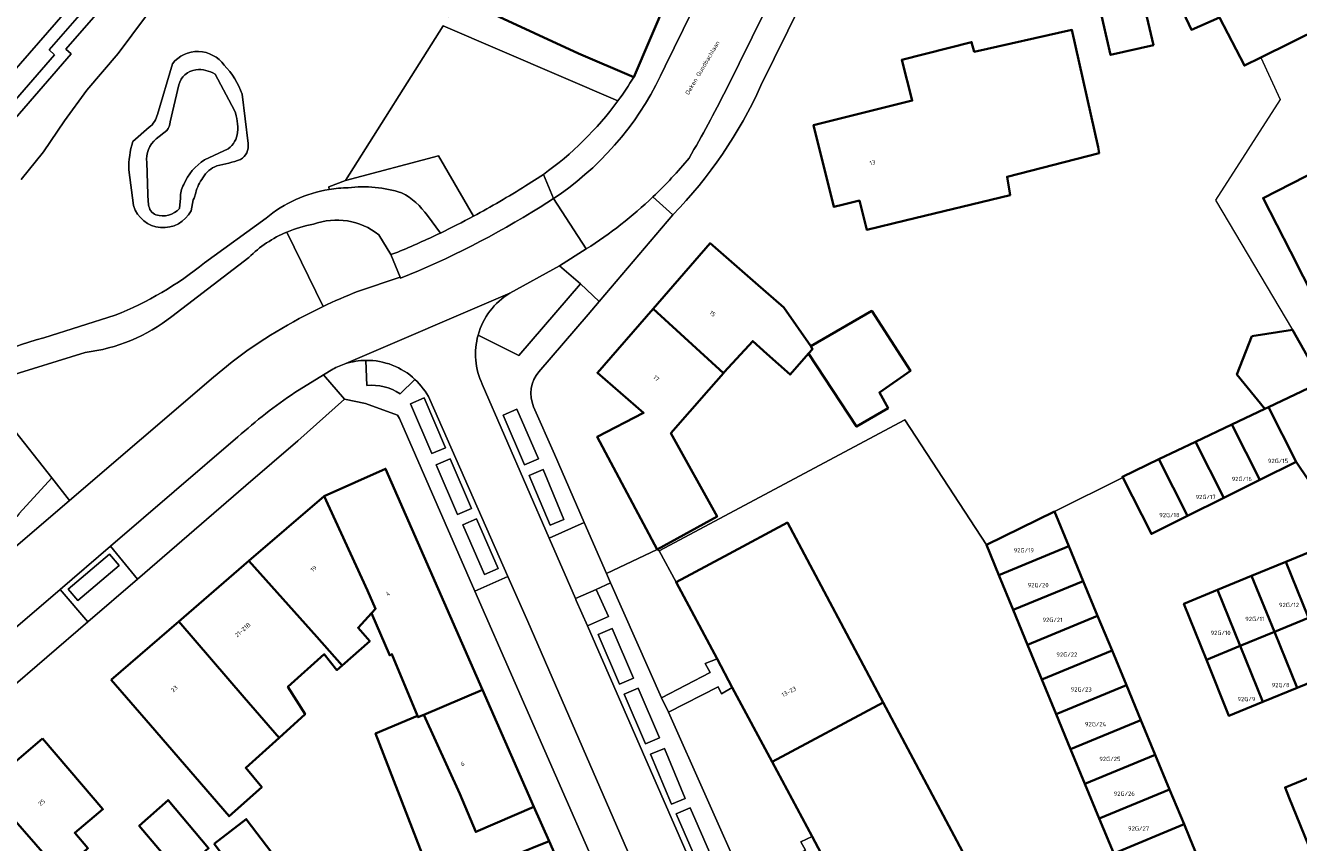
# Model space of a CAD drawing. Header units: metres. Extents: x 197700 to 204338, y 317132 to 325229.
# Tile 700 of 1056: x 202471 to 202577, y 319359 to 319427. Entities that reach past the tile are written whole.
import ezdxf
from ezdxf.enums import TextEntityAlignment as Align

# ---------------------------------------------------------------- set-up
doc = ezdxf.new("R2010")
doc.units = ezdxf.units.M
for name, color, linetype, lineweight in [('B-WE-GR-BEPLANTING_CULTUUR_BODEMBEDEKKER-GV', 90, 'Continuous', 18), ('B-WE-GR-BEPLANTING_CULTUUR_BOSPLANTSOEN-GV', 90, 'Continuous', 18), ('B-WE-GR-BEPLANTING_CULTUUR_HEESTERS-GV', 90, 'Continuous', 18), ('B-WE-IE-TERREINAFSCHEIDING_KUNSTMATIG_HEKWERK-G', 20, 'IE-TERREINAFSCHEIDING-KUNSTMATIG', 18), ('B-WE-OG-BEBOUWING-GV', 7, 'Continuous', 35), ('B-WE-OG-BEBOUWING-T18', 10, 'Continuous', 18), ('B-WE-OG-TERREIN_CULTUURSCHEIDING-GV', 7, 'Continuous', 18), ('B-WE-OG-TERREIN_ERF-GV', 7, 'Continuous', 18), ('B-WE-OG-TOPOGRAFIE-T18', 10, 'Continuous', 18), ('B-WE-OG-WATER_MEER-GV', 140, 'Continuous', 18), ('B-WE-VH-ONVERHARD-GV', 252, 'Continuous', 18), ('B-WE-VH-VERHARDING_ASFALT-GV', 252, 'Continuous', 18), ('B-WE-VH-VERHARDING_GESLOTEN-GV', 252, 'Continuous', 18), ('B-WE-VH-VERHARDING_STRAATBAKSTEEN-GV', 252, 'Continuous', 18), ('B-WE-VH-VERHARDING_TEGEL-GV', 252, 'Continuous', 18)]:
    doc.layers.add(name, color=color, linetype=linetype, lineweight=lineweight)
doc.styles.add('NLCS-ISO-M200-T18', font='NLCS-ISO.ttf', dxfattribs={"height": 0.36})
doc.linetypes.add('IE-TERREINAFSCHEIDING-KUNSTMATIG', pattern='A,4,[82,NLCS.SHX,S=0.75,R=90,X=0,Y=0],4,-2', length=10)

msp = doc.modelspace()

# ---------------------------------------------------------------- linework, layer by layer
at = {"layer": 'B-WE-GR-BEPLANTING_CULTUUR_BODEMBEDEKKER-GV'}
for points in [[(202520.623, 319420.702), (202506.08, 319426.937), (202497.975, 319414.088), (202505.703, 319416.137), (202508.608, 319411.105)], [(202483.569, 319423.796), (202482.314, 319419.579)], [(202487.111, 319422.922), (202488.729, 319419.916)], [(202483.373, 319418.963), (202484.098, 319422.028)], [(202489.858, 319417.159), (202489.365, 319421.252)], [(202481.619, 319418.513), (202480.274, 319417.311)], [(202482.224, 319417.544), (202483.107, 319418.234)], [(202488.214, 319416.725), (202486.243, 319415.79)], [(202479.95, 319414.973), (202480.328, 319411.988)], [(202481.59, 319412.056), (202481.525, 319412.806), (202481.508, 319412.933), (202481.425, 319415.57)], [(202512.952, 319413.636), (202514.425, 319414.574)], [(202485.118, 319411.566), (202485.3, 319412.481), (202485.366, 319412.595), (202485.507, 319413.04)], [(202484.243, 319412.609), (202484.15, 319411.746)], [(202496.1, 319403.591), (202493.091, 319409.791)], [(202489.922, 319407.671), (202483.508, 319402.764)], [(202508.997, 319401.218), (202512.38, 319399.51), (202517.515, 319405.481), (202515.764, 319406.975), (202511.64, 319404.699)], [(202467.813, 319396.549), (202473.531, 319389.329), (202475.011, 319387.461), (202486.986, 319397.719), (202488.525, 319399)], [(202476.302, 319399.776), (202469.674, 319397.713)], [(202499.663, 319399.11), (202499.731, 319397.008)], [(202502.506, 319396.325), (202503.741, 319397.531)]]:
    msp.add_lwpolyline(points, dxfattribs=at)
for points in [[(202487.861, 319423.674, 0.5008987), (202483.569, 319423.796)], [(202484.098, 319422.028, -0.313146), (202485.518, 319423.293)], [(202485.518, 319423.293, -0.1695497), (202487.111, 319422.922)], [(202489.365, 319421.252, 0.1133284), (202487.861, 319423.674)], [(202514.425, 319414.574, 0.0785325), (202520.623, 319420.702)], [(202482.314, 319419.579, -0.1994392), (202481.619, 319418.513)], [(202488.729, 319419.916, -0.1141481), (202488.986, 319418.083)], [(202483.107, 319418.234, 0.1636112), (202483.373, 319418.963)], [(202488.986, 319418.083, -0.2116846), (202488.214, 319416.725)], [(202480.274, 319417.311, 0.087006), (202479.95, 319414.973)], [(202481.425, 319415.57, -0.2567924), (202482.224, 319417.544)], [(202489.237, 319415.82, 0.3089454), (202489.858, 319417.159)], [(202486.243, 319415.79, 0.1513188), (202484.503, 319413.743)], [(202486.108, 319414.305, -0.1610431), (202487.261, 319415.307)], [(202487.261, 319415.307, 0.0411114), (202489.237, 319415.82)], [(202484.503, 319413.743, 0.1418719), (202484.243, 319412.609)], [(202485.507, 319413.04, -0.1032439), (202486.108, 319414.305)], [(202508.608, 319411.105, 0.0176391), (202512.952, 319413.636)], [(202480.328, 319411.988, 0.6746892), (202485.118, 319411.566)], [(202482.189, 319411.225, -0.2830125), (202481.59, 319412.056)], [(202484.15, 319411.746, -0.2968057), (202482.189, 319411.225)], [(202493.091, 319409.791, 0.0958753), (202489.922, 319407.671)], [(202511.64, 319404.699, 0.192055), (202508.997, 319401.218)], [(202488.525, 319399, -0.049992), (202496.1, 319403.591)], [(202483.508, 319402.764, -0.1392726), (202476.302, 319399.776)], [(202503.741, 319397.531, 0.1939449), (202499.663, 319399.11)], [(202499.731, 319397.008, -0.1817068), (202502.506, 319396.325)]]:
    msp.add_lwpolyline(points, format="xyb", dxfattribs=at)
for points in [[(202448.394, 319366.784), (202448.733, 319365.257), (202448.893, 319365.069), (202450.26, 319366.258), (202475.011, 319387.461), (202473.531, 319389.329), (202470.814, 319386.358), (202470.8, 319386.332), (202470.785, 319386.307), (202470.616, 319386.117), (202470.506, 319386.015), (202450.195, 319368.338)], [(202517.163, 319379.132), (202518.086, 319377.017), (202519.848, 319377.798), (202518.81, 319380.049), (202517.095, 319379.289)]]:
    msp.add_lwpolyline(points, close=True, dxfattribs=at)
at = {"layer": 'B-WE-GR-BEPLANTING_CULTUUR_BOSPLANTSOEN-GV'}
for points in [[(202487.272, 319439.411), (202474.691, 319425.019), (202475.15, 319424.607), (202466.172, 319414.28)], [(202470.992, 319414.154), (202472.829, 319416.465), (202474.596, 319419.042), (202476.434, 319421.597), (202479.048, 319424.64), (202481.317, 319427.69)]]:
    msp.add_lwpolyline(points, dxfattribs=at)
at = {"layer": 'B-WE-GR-BEPLANTING_CULTUUR_HEESTERS-GV'}
for points in [[(202508.608, 319411.105), (202505.703, 319416.137), (202497.975, 319414.088), (202496.576, 319413.548), (202496.616, 319413.337)], [(202504.776, 319411.158), (202505.859, 319409.707)], [(202493.091, 319409.791), (202496.1, 319403.591)], [(202498.968, 319404.837), (202502.505, 319406.041), (202501.744, 319407.921), (202500.735, 319409.566)], [(202470.814, 319386.358), (202473.531, 319389.329), (202467.813, 319396.549)]]:
    msp.add_lwpolyline(points, dxfattribs=at)
for points in [[(202496.616, 319413.337, -0.0360568), (202498.179, 319413.473)], [(202498.179, 319413.473, -0.1096556), (202502.628, 319413.049)], [(202502.628, 319413.049, -0.123933), (202504.776, 319411.158)], [(202500.735, 319409.566, 0.2627667), (202495.303, 319410.434)], [(202505.859, 319409.707, 0.0108754), (202508.608, 319411.105)], [(202495.303, 319410.434, 0.0575453), (202493.091, 319409.791)], [(202496.1, 319403.591, -0.0174691), (202498.968, 319404.837)]]:
    msp.add_lwpolyline(points, format="xyb", dxfattribs=at)
at = {"layer": 'B-WE-IE-TERREINAFSCHEIDING_KUNSTMATIG_HEKWERK-G'}
for points in [[(202574.115, 319424.316), (202575.724, 319420.808), (202570.343, 319412.443), (202576.748, 319401.64)], [(202556.947, 319386.534), (202562.634, 319389.372)]]:
    msp.add_lwpolyline(points, dxfattribs=at)
at = {"layer": 'B-WE-OG-BEBOUWING-GV'}
for points in [[(202510.024, 319428.031), (202517.349, 319424.632), (202521.947, 319422.67), (202524.727, 319429.184), (202524.898, 319429.586), (202520.3, 319431.548), (202519.841, 319431.737), (202521.446, 319435.642), (202519.308, 319436.497), (202513.135, 319438.965), (202511.642, 319435.231), (202514.463, 319434.103), (202513.366, 319431.358), (202510.967, 319432.317), (202509.359, 319428.297)], [(202584.201, 319429.345), (202581.458, 319434.688), (202578.405, 319433.114), (202578.303, 319433.313), (202576.372, 319432.283), (202573.826, 319430.925), (202566.744, 319430.066), (202568.341, 319426.626), (202570.689, 319427.645), (202572.755, 319423.638), (202574.115, 319424.316)], [(202560.998, 319427.19), (202561.61, 319424.523), (202565.176, 319425.341), (202564.306, 319429.13), (202560.74, 319428.312)], [(202550.266, 319424.787), (202550.057, 319425.601), (202544.245, 319424.109), (202545.114, 319420.723), (202536.912, 319418.69), (202538.599, 319411.881), (202539.389, 319412.077), (202540.726, 319412.408), (202541.328, 319409.982), (202544.522, 319410.753), (202553.252, 319412.861), (202553.01, 319414.395), (202560.66, 319416.354), (202560.586, 319416.857), (202558.403, 319426.609)], [(202576.576, 319408.169), (202578.704, 319404.006), (202582.947, 319406.231), (202581.313, 319409.317), (202584.072, 319410.785), (202581.351, 319416.225), (202574.3, 319412.621)], [(202534.443, 319403.51), (202532.069, 319405.575), (202528.296, 319408.857), (202523.556, 319403.408), (202529.412, 319398.056), (202529.468, 319398.12), (202531.844, 319400.71), (202533.006, 319399.644), (202534.953, 319397.925), (202536.492, 319399.673), (202536.81, 319400.034), (202536.69, 319400.289)], [(202523.556, 319403.408), (202518.924, 319398.084), (202522.762, 319394.739), (202518.912, 319392.756), (202523.896, 319383.385), (202528.884, 319386.108), (202525.045, 319393.049), (202528.182, 319396.646), (202529.412, 319398.056)], [(202536.69, 319400.289), (202536.81, 319400.034), (202536.492, 319399.673), (202540.48, 319393.604), (202543.106, 319395.142), (202542.388, 319396.427), (202544.961, 319398.231), (202541.744, 319403.229)], [(202590.272, 319400.579), (202589.084, 319402.214), (202586.171, 319400.755), (202584.307, 319399.828), (202581.775, 319398.568), (202579.659, 319397.56), (202579.186, 319397.334), (202574.749, 319395.22), (202577.046, 319390.668), (202579.15, 319387.539), (202583.884, 319390.61), (202581.242, 319394.596)], [(202573.363, 319401.116), (202572.132, 319397.945), (202574.44, 319395.073), (202574.749, 319395.22), (202579.186, 319397.334), (202576.748, 319401.64)], [(202574.036, 319389.168), (202577.046, 319390.668), (202574.749, 319395.22), (202574.44, 319395.073), (202571.713, 319393.773)], [(202571.713, 319393.773), (202568.676, 319392.326), (202571.027, 319387.669), (202574.036, 319389.168)], [(202568.676, 319392.326), (202565.64, 319390.879), (202568.018, 319386.169), (202571.027, 319387.669)], [(202565.64, 319390.879), (202562.604, 319389.432), (202562.634, 319389.372), (202565.008, 319384.669), (202568.018, 319386.169)], [(202509.371, 319371.708), (202501.297, 319390.093), (202496.183, 319387.815), (202499.797, 319379.95), (202500.475, 319378.44), (202500.127, 319378.065), (202501.651, 319374.566), (202501.822, 319374.678), (202503.946, 319369.534), (202503.995, 319369.416), (202504.473, 319369.62)], [(202489.929, 319382.419), (202495.589, 319376.121), (202497.691, 319373.725), (202499.985, 319375.749), (202499.014, 319376.863), (202500.127, 319378.065), (202500.475, 319378.44), (202499.797, 319379.95), (202496.183, 319387.815)], [(202551.291, 319383.759), (202551.284, 319383.755), (202552.324, 319381.234), (202558.145, 319383.642), (202556.947, 319386.534)], [(202530.125, 319371.901), (202533.453, 319365.698), (202542.695, 319370.649), (202534.726, 319385.609), (202529.871, 319383.012), (202525.463, 319380.654), (202528.879, 319374.269)], [(202552.324, 319381.234), (202553.518, 319378.341), (202559.343, 319380.751), (202558.145, 319383.642)], [(202578.094, 319377.68), (202580.941, 319378.842), (202579.038, 319383.503), (202576.192, 319382.337)], [(202497.691, 319373.725), (202495.589, 319376.121), (202489.929, 319382.419), (202484.105, 319377.395), (202489.539, 319371.049), (202492.447, 319367.714), (202494.599, 319369.66), (202493.178, 319371.949), (202496.204, 319374.662), (202497.258, 319373.343)], [(202576.192, 319382.337), (202573.346, 319381.172), (202575.246, 319376.517), (202578.094, 319377.68)], [(202575.246, 319376.517), (202573.346, 319381.172), (202570.5, 319380.006), (202572.399, 319375.355)], [(202554.712, 319375.448), (202560.541, 319377.861), (202559.343, 319380.751), (202553.518, 319378.341)], [(202570.5, 319380.006), (202567.716, 319378.866), (202569.583, 319374.205), (202572.399, 319375.355)], [(202561.739, 319374.969), (202560.541, 319377.861), (202554.712, 319375.448), (202555.905, 319372.555)], [(202478.477, 319372.539), (202481.743, 319368.753), (202488.277, 319361.179), (202490.997, 319363.605), (202489.671, 319365.203), (202492.447, 319367.714), (202489.539, 319371.049), (202484.105, 319377.395)], [(202577.144, 319371.87), (202579.991, 319373.033), (202578.094, 319377.68), (202575.246, 319376.517)], [(202574.296, 319370.707), (202577.144, 319371.87), (202575.246, 319376.517), (202572.399, 319375.355)], [(202555.905, 319372.555), (202557.099, 319369.662), (202562.937, 319372.077), (202561.739, 319374.969)], [(202569.583, 319374.205), (202571.449, 319369.545), (202574.296, 319370.707), (202572.399, 319375.355)], [(202508.797, 319359.872), (202513.648, 319361.968), (202509.371, 319371.708), (202504.473, 319369.62), (202507.469, 319363.044)], [(202564.135, 319369.186), (202562.937, 319372.077), (202557.099, 319369.662), (202558.293, 319366.769)], [(202541.446, 319350.768), (202545.857, 319353.123), (202547.449, 319353.973), (202550.664, 319355.689), (202542.695, 319370.649), (202533.453, 319365.698), (202536.78, 319359.497), (202538.047, 319357.134)], [(202514.902, 319359.112), (202513.648, 319361.968), (202508.797, 319359.872), (202507.469, 319363.044), (202504.473, 319369.62), (202503.995, 319369.416), (202503.946, 319369.534), (202500.473, 319368.074), (202505.382, 319355.4), (202505.854, 319355.447)], [(202564.135, 319369.186), (202558.293, 319366.769), (202559.487, 319363.875), (202565.333, 319366.295)], [(202472.746, 319367.642), (202468.022, 319363.595), (202474.291, 319356.438), (202476.534, 319358.52), (202475.448, 319359.798), (202477.783, 319361.763), (202475.999, 319363.845)], [(202566.531, 319363.403), (202565.333, 319366.295), (202559.487, 319363.875), (202560.68, 319360.982)], [(202578.359, 319358.087), (202581.334, 319359.296), (202579.099, 319364.793), (202576.13, 319363.574), (202576.477, 319362.719)], [(202469.474, 319352.346), (202471.934, 319354.492), (202476.175, 319349.517), (202478.262, 319351.444), (202474.291, 319356.438), (202468.022, 319363.595), (202463.237, 319359.496)], [(202567.729, 319360.512), (202566.531, 319363.403), (202560.68, 319360.982), (202561.874, 319358.089)], [(202485.829, 319357.851), (202486.572, 319358.515), (202483.205, 319362.526), (202480.811, 319360.387), (202484.178, 319356.376), (202484.609, 319356.761)], [(202487.036, 319358.871), (202490.865, 319353.848), (202493.538, 319355.918), (202489.709, 319360.942)], [(202568.211, 319359.348), (202567.729, 319360.512), (202561.874, 319358.089), (202562.349, 319356.938), (202563.065, 319355.195), (202568.921, 319357.619)], [(202503.522, 319349.101), (202503.622, 319348.887), (202503.969, 319349.027), (202511.953, 319352.245), (202511.717, 319353.931), (202516.295, 319355.941), (202514.902, 319359.112), (202505.854, 319355.447), (202505.382, 319355.4), (202501.405, 319353.633)]]:
    msp.add_lwpolyline(points, close=True, dxfattribs=at)
at = {"layer": 'B-WE-OG-TERREIN_CULTUURSCHEIDING-GV'}
for points in [[(202416.266, 319356.999), (202426, 319368.214), (202435.648, 319379.26), (202446.144, 319391.34), (202466.172, 319414.28), (202475.15, 319424.607), (202474.691, 319425.019), (202487.272, 319439.411), (202490.06, 319442.518), (202490.512, 319442.165), (202500.504, 319453.292), (202504.477, 319457.568), (202510.493, 319463.978), (202515.328, 319468.968), (202520.979, 319474.728), (202522.551, 319476.268), (202523.377, 319477.068), (202529.202, 319482.154), (202535.209, 319486.519), (202536.861, 319487.495), (202534.891, 319487.524)], [(202521.773, 319476.974), (202520.973, 319476.122), (202520.529, 319476.55), (202518.77, 319474.767), (202519.173, 319474.337), (202514.611, 319469.665), (202510.464, 319465.385), (202510.041, 319465.787), (202508.255, 319463.803), (202508.655, 319463.431), (202503.748, 319458.252), (202500.419, 319454.669), (202500.002, 319455.019), (202498.354, 319453.275), (202498.803, 319452.873), (202494.579, 319448.216), (202490.391, 319443.528), (202489.939, 319443.881), (202486.523, 319440.074), (202484.955, 319438.279), (202473.314, 319424.947), (202473.75, 319424.521), (202465.971, 319415.574)], [(202521.947, 319422.67), (202517.349, 319424.632), (202510.024, 319428.031), (202509.359, 319428.297), (202507.124, 319429.19), (202506.551, 319427.684), (202495.045, 319432.974), (202490.627, 319435.006), (202488.906, 319435.797), (202487.517, 319434.207), (202484.114, 319430.676), (202481.317, 319427.69), (202479.048, 319424.64), (202476.434, 319421.597), (202474.596, 319419.042), (202472.829, 319416.465), (202470.992, 319414.154)], [(202496.616, 319413.337), (202496.576, 319413.548), (202497.975, 319414.088), (202506.08, 319426.937), (202520.623, 319420.702)], [(202482.314, 319419.579), (202483.569, 319423.796)], [(202489.365, 319421.252), (202489.858, 319417.159)], [(202480.274, 319417.311), (202481.619, 319418.513)], [(202480.328, 319411.988), (202479.95, 319414.973)], [(202485.507, 319413.04), (202485.366, 319412.595), (202485.3, 319412.481), (202485.118, 319411.566)], [(202486.232, 319407.237), (202491.356, 319410.936)], [(202472.863, 319400.975), (202478.797, 319402.877)], [(202561.874, 319358.089), (202560.68, 319360.982), (202559.487, 319363.875), (202558.293, 319366.769), (202557.099, 319369.662), (202555.905, 319372.555), (202554.712, 319375.448), (202553.518, 319378.341), (202552.324, 319381.234), (202551.284, 319383.755), (202551.291, 319383.759), (202544.499, 319394.177), (202524.074, 319383.25), (202525.463, 319380.654), (202529.871, 319383.012), (202534.726, 319385.609), (202542.695, 319370.649), (202550.664, 319355.689)]]:
    msp.add_lwpolyline(points, dxfattribs=at)
for points in [[(202483.569, 319423.796, -0.5008987), (202487.861, 319423.674)], [(202487.861, 319423.674, -0.1133284), (202489.365, 319421.252)], [(202520.623, 319420.702, 0.0212812), (202521.947, 319422.67)], [(202481.619, 319418.513, 0.1994392), (202482.314, 319419.579)], [(202479.95, 319414.973, -0.087006), (202480.274, 319417.311)], [(202489.858, 319417.159, -0.3089454), (202489.237, 319415.82)], [(202487.261, 319415.307, 0.1610431), (202486.108, 319414.305)], [(202489.237, 319415.82, -0.0411114), (202487.261, 319415.307)], [(202486.108, 319414.305, 0.1032439), (202485.507, 319413.04)], [(202491.356, 319410.936, -0.1356177), (202496.616, 319413.337)], [(202485.118, 319411.566, -0.6746892), (202480.328, 319411.988)], [(202478.797, 319402.877, 0.0784268), (202486.232, 319407.237)], [(202463.698, 319396.514, -0.1005168), (202472.863, 319400.975)]]:
    msp.add_lwpolyline(points, format="xyb", dxfattribs=at)
for points in [[(202528.318, 319373.15), (202527.902, 319373.878), (202528.879, 319374.269), (202525.463, 319380.654), (202524.074, 319383.25), (202523.896, 319383.385), (202519.68, 319381.379), (202520.025, 319380.588), (202520.038, 319380.558), (202524.257, 319371.039)], [(202533.453, 319365.698), (202530.125, 319371.901), (202529.26, 319371.376), (202528.958, 319371.951), (202524.837, 319369.846), (202531.093, 319355.745), (202536.224, 319358.363), (202535.839, 319359.058), (202536.78, 319359.497)]]:
    msp.add_lwpolyline(points, close=True, dxfattribs=at)
at = {"layer": 'B-WE-OG-TERREIN_ERF-GV'}
for points in [[(202578.45, 319458.167), (202575.831, 319457.27), (202573.63, 319463.421), (202572.026, 319462.848), (202572.476, 319461.592), (202571.633, 319459.872), (202570.34, 319459.41), (202569.44, 319461.923), (202565.108, 319472.964), (202555.545, 319458.822), (202546.409, 319445.905), (202543.579, 319441.84), (202542.697, 319442.607), (202542.594, 319442.398), (202532.522, 319421.97)], [(202584.201, 319429.345), (202574.115, 319424.316), (202572.755, 319423.638), (202570.689, 319427.645), (202568.341, 319426.626), (202566.744, 319430.066)], [(202578.704, 319404.006), (202576.576, 319408.169), (202574.3, 319412.621), (202581.351, 319416.225)], [(202525.205, 319411.231), (202519.081, 319404.006), (202518.162, 319402.922), (202514.052, 319398.165)], [(202513.615, 319395.248), (202515.348, 319391.309), (202517.835, 319385.609), (202519.68, 319381.379), (202523.896, 319383.385), (202524.074, 319383.25), (202544.499, 319394.177), (202551.291, 319383.759), (202556.947, 319386.534), (202562.634, 319389.372), (202562.604, 319389.432), (202565.64, 319390.879), (202568.676, 319392.326), (202571.713, 319393.773), (202574.44, 319395.073), (202572.132, 319397.945), (202573.363, 319401.116), (202576.748, 319401.64), (202579.186, 319397.334)], [(202518.783, 319356.946), (202508.733, 319379.914), (202502.454, 319394.263), (202502.299, 319394.562), (202499.636, 319395.511), (202497.885, 319395.872), (202494.014, 319392.411), (202489.679, 319388.695), (202480.657, 319380.917), (202476.519, 319377.35), (202469.698, 319371.469), (202469.588, 319371.375), (202455.758, 319359.637), (202450.242, 319354.936)], [(202505.382, 319355.4), (202500.473, 319368.074), (202503.946, 319369.534), (202501.822, 319374.678), (202501.651, 319374.566), (202500.127, 319378.065), (202499.014, 319376.863), (202499.985, 319375.749), (202497.691, 319373.725), (202497.258, 319373.343), (202496.204, 319374.662), (202493.178, 319371.949), (202494.599, 319369.66), (202492.447, 319367.714), (202489.671, 319365.203), (202490.997, 319363.605), (202488.277, 319361.179), (202481.743, 319368.753), (202478.477, 319372.539), (202484.105, 319377.395), (202489.929, 319382.419), (202496.183, 319387.815), (202501.297, 319390.093), (202509.371, 319371.708), (202513.648, 319361.968), (202514.902, 319359.112), (202516.295, 319355.941)]]:
    msp.add_lwpolyline(points, dxfattribs=at)
for points in [[(202561.61, 319424.523), (202560.998, 319427.19), (202560.74, 319428.312), (202564.306, 319429.13), (202565.176, 319425.341)], [(202539.389, 319412.077), (202538.599, 319411.881), (202536.912, 319418.69), (202545.114, 319420.723), (202544.245, 319424.109), (202550.057, 319425.601), (202550.266, 319424.787), (202558.403, 319426.609), (202560.586, 319416.857), (202560.66, 319416.354), (202553.01, 319414.395), (202553.252, 319412.861), (202544.522, 319410.753), (202541.328, 319409.982), (202540.726, 319412.408)], [(202523.896, 319383.385), (202518.912, 319392.756), (202522.762, 319394.739), (202518.924, 319398.084), (202523.556, 319403.408), (202528.296, 319408.857), (202532.069, 319405.575), (202534.443, 319403.51), (202536.69, 319400.289), (202541.744, 319403.229), (202544.961, 319398.231), (202542.388, 319396.427), (202543.106, 319395.142), (202540.48, 319393.604), (202536.492, 319399.673), (202534.953, 319397.925), (202533.006, 319399.644), (202531.844, 319400.71), (202529.468, 319398.12), (202529.412, 319398.056), (202528.182, 319396.646), (202525.045, 319393.049), (202528.884, 319386.108)], [(202474.291, 319356.438), (202478.262, 319351.444), (202476.175, 319349.517), (202471.934, 319354.492), (202469.474, 319352.346), (202465.008, 319348.45), (202464.848, 319348.31), (202469.172, 319343.245), (202470.558, 319339.977), (202467.178, 319338.485), (202462.587, 319336.459), (202455.388, 319352.771), (202458.733, 319355.637), (202463.237, 319359.496), (202468.022, 319363.595), (202472.746, 319367.642), (202475.999, 319363.845), (202477.783, 319361.763), (202475.448, 319359.798), (202476.534, 319358.52)], [(202484.609, 319356.761), (202484.178, 319356.376), (202480.811, 319360.387), (202483.205, 319362.526), (202486.572, 319358.515), (202485.829, 319357.851)], [(202487.036, 319358.871), (202489.709, 319360.942), (202493.538, 319355.918), (202490.865, 319353.848)]]:
    msp.add_lwpolyline(points, close=True, dxfattribs=at)
for points in [[(202532.522, 319421.97, -0.0876642), (202525.205, 319411.231)], [(202514.052, 319398.165, 0.2895012), (202513.615, 319395.248)]]:
    msp.add_lwpolyline(points, format="xyb", dxfattribs=at)
at = {"layer": 'B-WE-OG-WATER_MEER-GV'}
for points in [[(202485.518, 319423.293, 0.313146), (202484.098, 319422.028)], [(202487.111, 319422.922, 0.1695497), (202485.518, 319423.293)], [(202488.986, 319418.083, 0.1141481), (202488.729, 319419.916)], [(202483.373, 319418.963, -0.1636112), (202483.107, 319418.234)], [(202488.214, 319416.725, 0.2116846), (202488.986, 319418.083)], [(202482.224, 319417.544, 0.2567924), (202481.425, 319415.57)], [(202484.503, 319413.743, -0.1513188), (202486.243, 319415.79)], [(202484.243, 319412.609, -0.1418719), (202484.503, 319413.743)], [(202481.59, 319412.056, 0.2830125), (202482.189, 319411.225)], [(202482.189, 319411.225, 0.2968057), (202484.15, 319411.746)]]:
    msp.add_lwpolyline(points, format="xyb", dxfattribs=at)
for points in [[(202488.729, 319419.916), (202487.111, 319422.922)], [(202484.098, 319422.028), (202483.373, 319418.963)], [(202483.107, 319418.234), (202482.224, 319417.544)], [(202486.243, 319415.79), (202488.214, 319416.725)], [(202481.425, 319415.57), (202481.508, 319412.933), (202481.525, 319412.806), (202481.59, 319412.056)], [(202484.15, 319411.746), (202484.243, 319412.609)]]:
    msp.add_lwpolyline(points, dxfattribs=at)
at = {"layer": 'B-WE-VH-ONVERHARD-GV'}
for points in [[(202496.616, 319413.337, 0.1356177), (202491.356, 319410.936)], [(202498.179, 319413.473, 0.0360568), (202496.616, 319413.337)], [(202502.628, 319413.049, 0.1096556), (202498.179, 319413.473)], [(202504.776, 319411.158, 0.123933), (202502.628, 319413.049)], [(202495.303, 319410.434, -0.2627667), (202500.735, 319409.566)], [(202489.922, 319407.671, -0.0958753), (202493.091, 319409.791)], [(202493.091, 319409.791, -0.0575453), (202495.303, 319410.434)], [(202502.313, 319408.119, 0.0136385), (202505.859, 319409.707)], [(202486.232, 319407.237, -0.0784268), (202478.797, 319402.877)], [(202476.302, 319399.776, 0.1392726), (202483.508, 319402.764)], [(202472.863, 319400.975, 0.1005168), (202463.698, 319396.514)]]:
    msp.add_lwpolyline(points, format="xyb", dxfattribs=at)
for points in [[(202491.356, 319410.936), (202486.232, 319407.237)], [(202505.859, 319409.707), (202504.776, 319411.158)], [(202500.735, 319409.566), (202501.744, 319407.921), (202502.313, 319408.119)], [(202483.508, 319402.764), (202489.922, 319407.671)], [(202478.797, 319402.877), (202472.863, 319400.975)], [(202469.674, 319397.713), (202476.302, 319399.776)]]:
    msp.add_lwpolyline(points, dxfattribs=at)
at = {"layer": 'B-WE-VH-VERHARDING_ASFALT-GV'}
msp.add_lwpolyline([(202406.138, 319355.662), (202409.222, 319352.984), (202464.007, 319415.956), (202468.644, 319421.239), (202480.454, 319434.801), (202484.119, 319439.008), (202480.487, 319442.176)], close=True, dxfattribs=at)
at = {"layer": 'B-WE-VH-VERHARDING_GESLOTEN-GV'}
for points in [[(202579.15, 319387.539), (202577.046, 319390.668), (202574.036, 319389.168), (202571.027, 319387.669), (202568.018, 319386.169), (202565.008, 319384.669), (202562.634, 319389.372), (202556.947, 319386.534), (202558.145, 319383.642), (202559.343, 319380.751), (202560.541, 319377.861), (202561.739, 319374.969), (202562.937, 319372.077), (202564.135, 319369.186), (202565.333, 319366.295), (202566.531, 319363.403), (202567.729, 319360.512), (202568.211, 319359.348), (202568.921, 319357.619)], [(202579.991, 319373.033), (202577.144, 319371.87), (202574.296, 319370.707), (202571.449, 319369.545), (202569.583, 319374.205), (202567.716, 319378.866), (202570.5, 319380.006), (202573.346, 319381.172), (202576.192, 319382.337), (202579.038, 319383.503)], [(202578.359, 319358.087), (202576.477, 319362.719), (202576.13, 319363.574), (202579.099, 319364.793)]]:
    msp.add_lwpolyline(points, dxfattribs=at)
at = {"layer": 'B-WE-VH-VERHARDING_STRAATBAKSTEEN-GV'}
for points in [[(202529.622, 319421.618), (202540.422, 319443.504), (202544.452, 319451.671)], [(202537.484, 319449.853), (202528.68, 319431.966), (202526.814, 319428.174), (202524.553, 319423.581)], [(202532.522, 319421.97), (202542.594, 319442.398), (202540.422, 319443.504), (202529.622, 319421.618)], [(202524.553, 319423.581), (202526.814, 319428.174), (202524.727, 319429.184), (202521.947, 319422.67)], [(202515.27, 319412.588), (202514.425, 319414.574), (202512.952, 319413.636)], [(202514.425, 319414.574), (202515.27, 319412.588), (202515.829, 319412.951)], [(202515.829, 319412.951), (202515.27, 319412.588)], [(202518, 319408.382), (202515.764, 319406.975), (202517.515, 319405.481), (202519.081, 319404.006), (202525.205, 319411.231), (202523.543, 319412.718)], [(202523.543, 319412.718), (202525.205, 319411.231)], [(202497.994, 319398.843), (202511.64, 319404.699), (202515.764, 319406.975), (202518, 319408.382), (202515.27, 319412.588), (202514.151, 319411.862)], [(202514.151, 319411.862), (202515.27, 319412.588)], [(202515.27, 319412.588), (202518, 319408.382)], [(202502.313, 319408.119), (202501.744, 319407.921), (202502.505, 319406.041), (202502.545, 319405.944)], [(202502.545, 319405.944), (202502.505, 319406.041), (202498.968, 319404.837)], [(202514.052, 319398.165), (202518.162, 319402.922), (202519.081, 319404.006), (202517.515, 319405.481), (202512.38, 319399.51), (202508.997, 319401.218)], [(202511.64, 319404.699), (202497.994, 319398.843)], [(202488.525, 319399), (202486.986, 319397.719), (202475.011, 319387.461), (202450.26, 319366.258), (202448.893, 319365.069), (202447.809, 319364.126), (202444.539, 319361.282), (202440.807, 319357.959), (202440.556, 319357.725), (202437.865, 319355.208), (202435.218, 319352.733)], [(202499.731, 319397.008), (202499.663, 319399.11)], [(202489.679, 319388.695), (202494.014, 319392.411), (202497.885, 319395.872), (202496.149, 319397.911), (202493.764, 319396.44)], [(202493.764, 319396.44), (202496.149, 319397.911), (202496.899, 319398.373)], [(202496.899, 319398.373), (202496.149, 319397.911), (202497.885, 319395.872), (202499.636, 319395.511), (202502.299, 319394.562), (202502.454, 319394.263), (202508.733, 319379.914), (202511.48, 319381.116), (202504.983, 319395.862)], [(202503.741, 319397.531), (202502.506, 319396.325)], [(202504.983, 319395.862), (202511.48, 319381.116), (202513.128, 319377.376), (202522.269, 319356.379), (202537.9, 319320.477), (202538.639, 319318.78), (202539.866, 319315.961), (202553.314, 319285.07), (202555.445, 319280.176), (202556.643, 319277.425), (202561.291, 319266.748), (202565.407, 319268.588), (202564.787, 319270.009), (202518.086, 319377.017), (202517.163, 319379.132), (202517.095, 319379.289), (202514.905, 319384.331), (202509.349, 319397.122)], [(202509.349, 319397.122), (202514.905, 319384.331), (202517.835, 319385.609), (202515.348, 319391.309)], [(202515.348, 319391.309), (202513.615, 319395.248)], [(202448.803, 319358.285), (202467.37, 319374.192), (202474.217, 319380.058), (202478.408, 319383.648), (202489.017, 319392.737)], [(202489.017, 319392.737), (202478.408, 319383.648), (202480.657, 319380.917), (202489.679, 319388.695)], [(202531.645, 319354.502), (202531.093, 319355.745), (202524.837, 319369.846), (202524.257, 319371.039), (202520.038, 319380.558), (202520.025, 319380.588), (202518.81, 319380.049), (202519.848, 319377.798), (202518.086, 319377.017), (202564.787, 319270.009), (202566.928, 319270.942), (202569.42, 319265.28)]]:
    msp.add_lwpolyline(points, dxfattribs=at)
for points in [[(202524.553, 319423.581, -0.1362214), (202515.829, 319412.951)], [(202515.829, 319412.951, 0.1362214), (202524.553, 319423.581)], [(202521.947, 319422.67, -0.0212812), (202520.623, 319420.702)], [(202525.205, 319411.231, 0.0876642), (202532.522, 319421.97)], [(202526.559, 319415.947, 0.0139768), (202529.622, 319421.618)], [(202529.622, 319421.618, -0.0139768), (202526.559, 319415.947)], [(202520.623, 319420.702, -0.0785325), (202514.425, 319414.574)], [(202523.543, 319412.718, 0.0299801), (202526.559, 319415.947)], [(202526.559, 319415.947, -0.0299801), (202523.543, 319412.718)], [(202512.952, 319413.636, -0.0176391), (202508.608, 319411.105)], [(202518, 319408.382, 0.0479428), (202523.543, 319412.718)], [(202523.543, 319412.718, -0.0479428), (202518, 319408.382)], [(202514.151, 319411.862, -0.044008), (202502.545, 319405.944)], [(202502.545, 319405.944, 0.044008), (202514.151, 319411.862)], [(202508.608, 319411.105, -0.0108754), (202505.859, 319409.707)], [(202505.859, 319409.707, -0.0136385), (202502.313, 319408.119)], [(202498.968, 319404.837, 0.0174691), (202496.1, 319403.591)], [(202508.997, 319401.218, -0.192055), (202511.64, 319404.699)], [(202496.1, 319403.591, 0.049992), (202488.525, 319399)], [(202509.349, 319397.122, -0.1801878), (202508.997, 319401.218)], [(202508.997, 319401.218, 0.1801878), (202509.349, 319397.122)], [(202497.994, 319398.843, -0.0726521), (202499.663, 319399.11)], [(202499.663, 319399.11, 0.0726521), (202497.994, 319398.843)], [(202499.663, 319399.11, -0.1939449), (202503.741, 319397.531)], [(202496.899, 319398.373, -0.0512432), (202497.994, 319398.843)], [(202497.994, 319398.843, 0.0512432), (202496.899, 319398.373)], [(202513.615, 319395.248, -0.2895012), (202514.052, 319398.165)], [(202502.506, 319396.325, 0.1817068), (202499.731, 319397.008)], [(202503.741, 319397.531, -0.0875788), (202504.983, 319395.862)], [(202504.983, 319395.862, 0.0875788), (202503.741, 319397.531)], [(202489.017, 319392.737, -0.0365065), (202493.764, 319396.44)], [(202493.764, 319396.44, 0.0365065), (202489.017, 319392.737)]]:
    msp.add_lwpolyline(points, format="xyb", dxfattribs=at)
for points in [[(202503.375, 319395.496), (202504.524, 319395.985), (202506.286, 319391.845), (202505.137, 319391.356)], [(202503.375, 319395.496), (202505.137, 319391.356), (202506.286, 319391.845), (202504.524, 319395.985)], [(202514.012, 319390.915), (202512.216, 319395.04), (202511.071, 319394.541), (202512.868, 319390.416)], [(202514.012, 319390.915), (202512.868, 319390.416), (202511.071, 319394.541), (202512.216, 319395.04)], [(202505.515, 319390.416), (202506.663, 319390.907), (202508.435, 319386.772), (202507.287, 319386.28)], [(202505.515, 319390.416), (202507.287, 319386.28), (202508.435, 319386.772), (202506.663, 319390.907)], [(202516.144, 319385.871), (202514.4, 319390.018), (202513.249, 319389.534), (202514.993, 319385.387)], [(202516.144, 319385.871), (202514.993, 319385.387), (202513.249, 319389.534), (202514.4, 319390.018)], [(202507.726, 319385.426), (202509.53, 319381.304), (202510.674, 319381.805), (202508.87, 319385.927)], [(202507.726, 319385.426), (202508.87, 319385.927), (202510.674, 319381.805), (202509.53, 319381.304)], [(202518.81, 319380.049), (202520.025, 319380.588), (202519.68, 319381.379), (202517.835, 319385.609), (202514.905, 319384.331), (202517.095, 319379.289)], [(202474.217, 319380.058), (202476.519, 319377.35), (202480.657, 319380.917), (202478.408, 319383.648)], [(202475.701, 319379.117), (202474.893, 319380.069), (202478.321, 319382.982), (202479.13, 319382.031)], [(202475.701, 319379.117), (202479.13, 319382.031), (202478.321, 319382.982), (202474.893, 319380.069)], [(202511.48, 319381.116), (202508.733, 319379.914), (202518.783, 319356.946), (202519.552, 319355.189), (202522.269, 319356.379), (202513.128, 319377.376)], [(202467.37, 319374.192), (202469.698, 319371.469), (202476.519, 319377.35), (202474.217, 319380.058)], [(202521.915, 319372.668), (202520.143, 319376.804), (202518.995, 319376.312), (202520.767, 319372.177)], [(202521.915, 319372.668), (202520.767, 319372.177), (202518.995, 319376.312), (202520.143, 319376.804)], [(202528.879, 319374.269), (202527.902, 319373.878), (202528.318, 319373.15), (202524.257, 319371.039), (202524.837, 319369.846), (202528.958, 319371.951), (202529.26, 319371.376), (202530.125, 319371.901)], [(202524.085, 319367.695), (202522.309, 319371.829), (202521.162, 319371.336), (202522.938, 319367.202)], [(202524.085, 319367.695), (202522.938, 319367.202), (202521.162, 319371.336), (202522.309, 319371.829)], [(202526.229, 319362.663), (202524.5, 319366.817), (202523.347, 319366.337), (202525.076, 319362.183)], [(202526.229, 319362.663), (202525.076, 319362.183), (202523.347, 319366.337), (202524.5, 319366.817)], [(202528.433, 319357.752), (202526.628, 319361.873), (202525.484, 319361.372), (202527.289, 319357.251)], [(202528.433, 319357.752), (202527.289, 319357.251), (202525.484, 319361.372), (202526.628, 319361.873)], [(202531.093, 319355.745), (202531.645, 319354.502), (202536.817, 319357.25), (202537.184, 319356.562), (202538.047, 319357.134), (202536.78, 319359.497), (202535.839, 319359.058), (202536.224, 319358.363)]]:
    msp.add_lwpolyline(points, close=True, dxfattribs=at)
at = {"layer": 'B-WE-VH-VERHARDING_TEGEL-GV'}
msp.add_lwpolyline([(202465.971, 319415.574), (202473.75, 319424.521), (202473.314, 319424.947), (202484.955, 319438.279), (202484.119, 319439.008), (202480.454, 319434.801), (202468.644, 319421.239)], dxfattribs=at)

# ---------------------------------------------------------------- texts
at = {"layer": 'B-WE-OG-BEBOUWING-T18', "style": 'NLCS-ISO-M200-T18'}
for s, rotation, p in [('13', 13.9, (202541.807, 319415.565)), ('15', 319, (202528.509, 319403.007)), ('17', 319, (202523.823, 319397.621)), ('19', 40.7, (202495.313, 319381.781)), ('4', 23.7, (202501.494, 319379.698)), ('21-21B', 40.7, (202489.411, 319376.689)), ('23', 40.7, (202483.721, 319371.78)), ('13-23', 28.2, (202534.858, 319371.541)), ('6', 23.7, (202507.708, 319365.545)), ('25', 40.5, (202472.692, 319362.328))]:
    msp.add_text(s, height=0.36, rotation=rotation, dxfattribs=at).set_placement(p, align=Align.MIDDLE)
for s, p in [('92G/15', (202575.54, 319390.743)), ('92G/16', (202572.53, 319389.243)), ('92G/17', (202569.521, 319387.744)), ('92G/18', (202566.512, 319386.244)), ('92G/19', (202554.397, 319383.307)), ('92G/20', (202555.591, 319380.414)), ('92G/12', (202576.462, 319378.76)), ('92G/21', (202556.785, 319377.521)), ('92G/11', (202573.614, 319377.597)), ('92G/10', (202570.767, 319376.435)), ('92G/22', (202557.978, 319374.628)), ('92G/23', (202559.172, 319371.735)), ('92G/8', (202575.763, 319372.096)), ('92G/9', (202572.915, 319370.933)), ('92G/24', (202560.366, 319368.842)), ('92G/25', (202561.56, 319365.948)), ('92G/26', (202562.753, 319363.055)), ('92G/27', (202563.947, 319360.162))]:
    msp.add_text(s, height=0.36, dxfattribs=at).set_placement(p, align=Align.MIDDLE)
at = {"layer": 'B-WE-OG-TOPOGRAFIE-T18', "style": 'NLCS-ISO-M200-T18'}
msp.add_text('Deken Quodbachlaan', height=0.36, rotation=59.4, dxfattribs=at).set_placement((202527.659, 319423.454), align=Align.MIDDLE)

doc.saveas('drawing.dxf')
